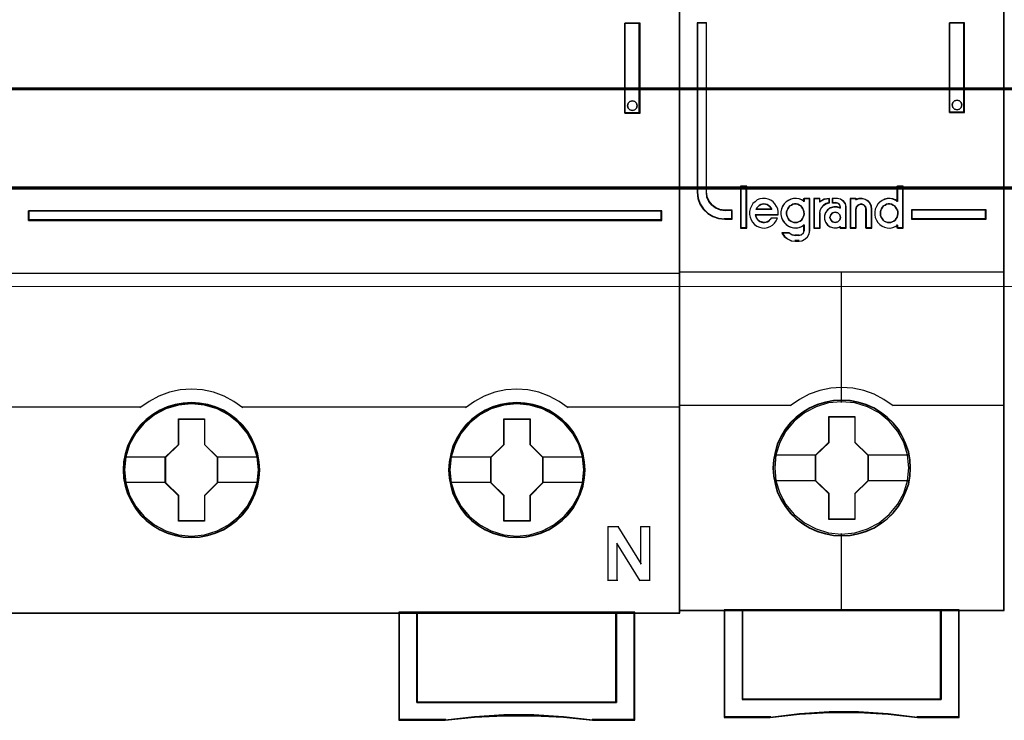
# Model space of a CAD drawing. Header units: millimetres. Extents: x -1290 to 1795, y -4192 to -1311.
# Tile 872 of 1056: x 1485.35 to 1496.24, y -2293.55 to -2285.8. Entities that reach past the tile are written whole.
import ezdxf

# ---------------------------------------------------------------- set-up
doc = ezdxf.new("R2010")
doc.units = ezdxf.units.MM
doc.layers.add('30', color=7, linetype='Continuous')
doc.layers.add('45', color=7, linetype='Continuous')
doc.layers.add('Aparatura', color=7, linetype='Continuous', lineweight=13)

# ---------------------------------------------------------------- blocks, each defined once
blk = doc.blocks.new('*U300')
at = {"layer": '45', "color": 7}
for points in [[(315.552086, -533.484912), (243.531267, -533.484912), (243.531267, -615.513475), (315.552086, -615.513475), (315.552086, -533.484912)], [(312.51392, -587.855812), (313.353578, -587.855812), (313.353578, -582.875135), (312.51392, -582.875135), (312.51392, -587.855812)], [(312.693595, -587.312518), (312.78472, -587.211113), (312.93052, -587.175323), (313.06417, -587.211113), (313.16137, -587.312518), (313.19782, -587.443748), (313.16137, -587.580943), (313.06417, -587.670418), (312.93052, -587.712173), (312.78472, -587.670418), (312.693595, -587.580943), (312.657145, -587.443748), (312.693595, -587.312518)], [(279.518402, -593.254838), (279.518402, -593.788097), (314.55488, -593.788097), (314.55488, -593.254838), (279.518402, -593.254838)], [(292.311998, -607.602565), (292.289607, -607.154627), (292.216834, -606.706689), (292.065691, -606.275342), (291.886559, -605.860584), (291.651447, -605.473478), (291.371553, -605.125082), (291.041277, -604.804336), (290.677415, -604.527831), (290.307954, -604.284507), (289.876917, -604.102014), (289.445879, -603.974822), (288.99245, -603.89187), (288.539021, -603.86975), (288.085592, -603.89187), (287.643359, -603.974822), (287.195528, -604.102014), (286.781284, -604.284507), (286.39503, -604.527831), (286.036765, -604.804336), (285.700892, -605.125082), (285.437791, -605.473478), (285.197082, -605.860584), (284.995558, -606.275342), (284.878002, -606.706689), (284.788436, -607.154627), (284.760447, -607.602565), (284.788436, -608.050502), (284.878002, -608.48738), (284.995558, -608.918728), (285.197082, -609.327955), (285.437791, -609.720592), (285.700892, -610.080048), (286.036765, -610.400793), (286.39503, -610.677298), (286.781284, -610.904032), (287.195528, -611.086525), (287.643359, -611.224778), (288.085592, -611.313259), (288.539021, -611.33538), (288.99245, -611.313259), (289.445879, -611.224778), (289.876917, -611.086525), (290.307954, -610.904032), (290.677415, -610.677298), (291.041277, -610.400793), (291.371553, -610.080048), (291.651447, -609.720592), (291.886559, -609.327955), (292.065691, -608.918728), (292.216834, -608.48738), (292.289607, -608.050502), (292.311998, -607.602565)], [(292.311998, -607.602565), (292.289607, -607.154627), (292.216834, -606.706689), (292.065691, -606.275342), (291.886559, -605.860584), (291.651447, -605.473478), (291.371553, -605.125082), (291.041277, -604.804336), (290.677415, -604.527831), (290.307954, -604.284507), (289.876917, -604.102014), (289.445879, -603.974822), (288.99245, -603.89187), (288.539021, -603.86975), (288.085592, -603.89187), (287.643359, -603.974822), (287.195528, -604.102014), (286.781284, -604.284507), (286.39503, -604.527831), (286.036765, -604.804336), (285.700892, -605.125082), (285.437791, -605.473478), (285.197082, -605.860584), (284.995558, -606.275342), (284.878002, -606.706689), (284.788436, -607.154627), (284.760447, -607.602565), (284.788436, -608.050502), (284.878002, -608.48738), (284.995558, -608.918728), (285.197082, -609.327955), (285.437791, -609.720592), (285.700892, -610.080048), (286.036765, -610.400793), (286.39503, -610.677298), (286.781284, -610.904032), (287.195528, -611.086525), (287.643359, -611.224778), (288.085592, -611.313259), (288.539021, -611.33538), (288.99245, -611.313259), (289.445879, -611.224778), (289.876917, -611.086525), (290.307954, -610.904032), (290.677415, -610.677298), (291.041277, -610.400793), (291.371553, -610.080048), (291.651447, -609.720592), (291.886559, -609.327955), (292.065691, -608.918728), (292.216834, -608.48738), (292.289607, -608.050502), (292.311998, -607.602565)], [(292.290514, -607.603462), (292.26825, -607.158002), (292.195892, -606.712542), (292.045609, -606.283581), (291.867495, -605.871118), (291.633722, -605.486152), (291.35542, -605.139684), (291.027024, -604.820712), (290.665231, -604.545737), (290.297873, -604.303759), (289.869288, -604.122275), (289.440703, -603.995786), (288.989854, -603.913294), (288.539005, -603.891296), (288.088156, -603.913294), (287.648439, -603.995786), (287.203157, -604.122275), (286.79127, -604.303759), (286.407213, -604.545737), (286.050987, -604.820712), (285.717025, -605.139684), (285.455421, -605.486152), (285.216081, -605.871118), (285.015704, -606.283581), (284.898817, -606.712542), (284.809761, -607.158002), (284.78193, -607.603462), (284.809761, -608.048922), (284.898817, -608.483383), (285.015704, -608.912345), (285.216081, -609.319308), (285.455421, -609.709773), (285.717025, -610.067241), (286.050987, -610.386213), (286.407213, -610.661188), (286.79127, -610.886668), (287.203157, -611.068151), (287.648439, -611.205639), (288.088156, -611.293631), (288.539005, -611.315629), (288.989854, -611.293631), (289.440703, -611.205639), (289.869288, -611.068151), (290.297873, -610.886668), (290.665231, -610.661188), (291.027024, -610.386213), (291.35542, -610.067241), (291.633722, -609.709773), (291.867495, -609.319308), (292.045609, -608.912345), (292.195892, -608.483383), (292.26825, -608.048922), (292.290514, -607.603462)], [(310.308251, -607.602565), (310.285865, -607.154627), (310.213109, -606.706689), (310.056406, -606.275342), (309.877316, -605.860584), (309.647857, -605.473478), (309.368029, -605.125082), (309.037832, -604.804336), (308.674055, -604.527831), (308.304682, -604.284507), (307.873747, -604.102014), (307.442812, -603.974822), (306.98949, -603.89187), (306.536169, -603.86975), (306.082847, -603.89187), (305.640719, -603.974822), (305.192994, -604.102014), (304.778849, -604.284507), (304.392686, -604.527831), (304.034506, -604.804336), (303.698712, -605.125082), (303.435674, -605.473478), (303.189425, -605.860584), (302.993545, -606.275342), (302.876018, -606.706689), (302.786473, -607.154627), (302.75849, -607.602565), (302.786473, -608.050502), (302.876018, -608.48738), (302.993545, -608.918728), (303.189425, -609.327955), (303.435674, -609.720592), (303.698712, -610.080048), (304.034506, -610.400793), (304.392686, -610.677298), (304.778849, -610.904032), (305.192994, -611.086525), (305.640719, -611.224778), (306.082847, -611.313259), (306.536169, -611.33538), (306.98949, -611.313259), (307.442812, -611.224778), (307.873747, -611.086525), (308.304682, -610.904032), (308.674055, -610.677298), (309.037832, -610.400793), (309.368029, -610.080048), (309.647857, -609.720592), (309.877316, -609.327955), (310.056406, -608.918728), (310.213109, -608.48738), (310.285865, -608.050502), (310.308251, -607.602565)], [(310.308251, -607.602565), (310.285865, -607.154627), (310.213109, -606.706689), (310.056406, -606.275342), (309.877316, -605.860584), (309.647857, -605.473478), (309.368029, -605.125082), (309.037832, -604.804336), (308.674055, -604.527831), (308.304682, -604.284507), (307.873747, -604.102014), (307.442812, -603.974822), (306.98949, -603.89187), (306.536169, -603.86975), (306.082847, -603.89187), (305.640719, -603.974822), (305.192994, -604.102014), (304.778849, -604.284507), (304.392686, -604.527831), (304.034506, -604.804336), (303.698712, -605.125082), (303.435674, -605.473478), (303.189425, -605.860584), (302.993545, -606.275342), (302.876018, -606.706689), (302.786473, -607.154627), (302.75849, -607.602565), (302.786473, -608.050502), (302.876018, -608.48738), (302.993545, -608.918728), (303.189425, -609.327955), (303.435674, -609.720592), (303.698712, -610.080048), (304.034506, -610.400793), (304.392686, -610.677298), (304.778849, -610.904032), (305.192994, -611.086525), (305.640719, -611.224778), (306.082847, -611.313259), (306.536169, -611.33538), (306.98949, -611.313259), (307.442812, -611.224778), (307.873747, -611.086525), (308.304682, -610.904032), (308.674055, -610.677298), (309.037832, -610.400793), (309.368029, -610.080048), (309.647857, -609.720592), (309.877316, -609.327955), (310.056406, -608.918728), (310.213109, -608.48738), (310.285865, -608.050502), (310.308251, -607.602565)], [(310.288558, -607.603462), (310.266288, -607.158002), (310.193912, -606.712542), (310.038026, -606.283581), (309.859871, -605.871118), (309.631609, -605.486152), (309.35324, -605.139684), (309.024766, -604.820712), (308.662887, -604.545737), (308.295441, -604.303759), (307.866754, -604.122275), (307.438067, -603.995786), (306.987111, -603.913294), (306.536154, -603.891296), (306.085198, -603.913294), (305.645376, -603.995786), (305.199987, -604.122275), (304.788002, -604.303759), (304.403854, -604.545737), (304.047542, -604.820712), (303.713501, -605.139684), (303.451834, -605.486152), (303.20687, -605.871118), (303.012013, -606.283581), (302.895098, -606.712542), (302.80602, -607.158002), (302.778183, -607.603462), (302.80602, -608.048922), (302.895098, -608.483383), (303.012013, -608.912345), (303.20687, -609.319308), (303.451834, -609.709773), (303.713501, -610.067241), (304.047542, -610.386213), (304.403854, -610.661188), (304.788002, -610.886668), (305.199987, -611.068151), (305.645376, -611.205639), (306.085198, -611.293631), (306.536154, -611.315629), (306.987111, -611.293631), (307.438067, -611.205639), (307.866754, -611.068151), (308.295441, -610.886668), (308.662887, -610.661188), (309.024766, -610.386213), (309.35324, -610.067241), (309.631609, -609.709773), (309.859871, -609.319308), (310.038026, -608.912345), (310.193912, -608.483383), (310.266288, -608.048922), (310.288558, -607.603462)], [(287.827817, -604.765697), (289.268741, -604.765697), (289.268741, -606.184208), (289.986378, -606.887923), (289.986378, -608.306434), (289.268741, -609.02123), (289.268741, -610.428659), (287.827817, -610.428659), (287.827817, -609.02123), (287.093228, -608.306434), (287.093228, -606.887923), (287.827817, -606.184208), (287.827817, -604.765697)], [(287.827817, -604.765697), (289.268741, -604.765697), (289.268741, -604.765697), (289.268741, -606.184208), (289.268741, -606.184208), (289.986378, -606.887923), (289.986378, -606.887923), (289.986378, -608.306434), (289.986378, -608.306434), (289.268741, -609.02123), (289.268741, -609.02123), (289.268741, -610.428659), (289.268741, -610.428659), (287.827817, -610.428659), (287.827817, -610.428659), (287.827817, -609.02123), (287.827817, -609.02123), (287.093228, -608.306434), (287.093228, -608.306434), (287.093228, -606.887923), (287.093228, -606.887923), (287.827817, -606.184208), (287.827817, -606.184208), (287.827817, -604.765697), (287.827817, -604.765697)], [(287.837055, -604.787243), (289.257471, -604.787243), (289.257471, -606.19496), (289.964894, -606.89332), (289.964894, -608.301037), (289.257471, -609.010394), (289.257471, -610.407113), (287.837055, -610.407113), (287.837055, -609.010394), (287.112921, -608.301037), (287.112921, -606.89332), (287.837055, -606.19496), (287.837055, -604.787243)], [(305.82407, -604.765697), (307.264994, -604.765697), (307.264994, -606.184208), (307.982631, -606.887923), (307.982631, -608.306434), (307.264994, -609.02123), (307.264994, -610.428659), (305.82407, -610.428659), (305.82407, -609.02123), (305.089481, -608.306434), (305.089481, -606.887923), (305.82407, -606.184208), (305.82407, -604.765697)], [(305.82407, -604.765697), (307.264994, -604.765697), (307.264994, -604.765697), (307.264994, -606.184208), (307.264994, -606.184208), (307.982631, -606.887923), (307.982631, -606.887923), (307.982631, -608.306434), (307.982631, -608.306434), (307.264994, -609.02123), (307.264994, -609.02123), (307.264994, -610.428659), (307.264994, -610.428659), (305.82407, -610.428659), (305.82407, -610.428659), (305.82407, -609.02123), (305.82407, -609.02123), (305.089481, -608.306434), (305.089481, -608.306434), (305.089481, -606.887923), (305.089481, -606.887923), (305.82407, -606.184208), (305.82407, -606.184208), (305.82407, -604.765697), (305.82407, -604.765697)], [(305.834644, -604.787243), (307.254168, -604.787243), (307.254168, -606.19496), (307.961147, -606.89332), (307.961147, -608.301037), (307.254168, -609.010394), (307.254168, -610.407113), (305.834644, -610.407113), (305.834644, -609.010394), (305.110965, -608.301037), (305.110965, -606.89332), (305.834644, -606.19496), (305.834644, -604.787243)], [(312.053055, -620.454479), (301.013473, -620.454479), (301.013473, -615.470383), (300.013936, -615.470383), (300.013936, -621.44576), (302.571411, -621.44576), (304.201941, -621.274086), (305.826887, -621.191017), (307.468585, -621.191017), (309.110283, -621.274086), (310.729645, -621.44576), (313.058176, -621.44576), (313.058176, -615.470383), (312.053055, -615.470383), (312.053055, -620.454479)], [(301.011142, -615.470383), (301.011142, -620.461834), (312.055599, -620.461834), (312.055599, -615.470383), (306.530577, -615.470383), (301.011142, -615.470383)]]:
    blk.add_lwpolyline(points, close=True, dxfattribs=at)
at = {"layer": '45', "color": 139}
for points in [[(315.552086, -533.484912), (243.531267, -533.484912), (243.531267, -615.513475), (315.552086, -615.513475), (315.552086, -533.484912)], [(313.19782, -587.443748), (313.16137, -587.312518), (313.06417, -587.211113), (312.93052, -587.175323), (312.78472, -587.211113), (312.693595, -587.312518), (312.657145, -587.443748), (312.693595, -587.580943), (312.78472, -587.670418), (312.93052, -587.712173), (313.06417, -587.670418), (313.16137, -587.580943), (313.19782, -587.443748)], [(292.245756, -607.59725), (292.172981, -606.878309), (291.965851, -606.192551), (291.618767, -605.556565), (291.154124, -605.003533), (290.59991, -604.550048), (289.956127, -604.212698), (289.26196, -604.002547), (288.539803, -603.936183), (287.817646, -604.002547), (287.117881, -604.212698), (286.485294, -604.550048), (285.919884, -605.003533), (285.455241, -605.556565), (285.113755, -606.192551), (284.906625, -606.878309), (284.83385, -607.59725), (284.906625, -608.30513), (285.113755, -608.996419), (285.455241, -609.626875), (285.919884, -610.179906), (286.485294, -610.633392), (287.117881, -610.970741), (287.817646, -611.180893), (288.539803, -611.252787), (289.26196, -611.180893), (289.956127, -610.970741), (290.59991, -610.633392), (291.154124, -610.179906), (291.618767, -609.626875), (291.965851, -608.996419), (292.172981, -608.30513), (292.245756, -607.59725)], [(292.240385, -607.591792), (292.167605, -606.872865), (291.960462, -606.19265), (291.618956, -605.556676), (291.159883, -604.998126), (290.594438, -604.544649), (289.956214, -604.207307), (289.256406, -603.997159), (288.534205, -603.930796), (287.812003, -603.997159), (287.123392, -604.207307), (286.479569, -604.544649), (285.919723, -604.998126), (285.46065, -605.556676), (285.119144, -606.19265), (284.906402, -606.872865), (284.839221, -607.591792), (284.906402, -608.305188), (285.119144, -608.990934), (285.46065, -609.621377), (285.919723, -610.174397), (286.479569, -610.627874), (287.123392, -610.970747), (287.812003, -611.180895), (288.534205, -611.252787), (289.256406, -611.180895), (289.956214, -610.970747), (290.594438, -610.627874), (291.159883, -610.174397), (291.618956, -609.621377), (291.960462, -608.990934), (292.167605, -608.305188), (292.240385, -607.591792)], [(310.236638, -607.591792), (310.163861, -606.872865), (309.956724, -606.19265), (309.615228, -605.556676), (309.156169, -604.998126), (308.590742, -604.544649), (307.946938, -604.207307), (307.252751, -603.997159), (306.530571, -603.930796), (305.808392, -603.997159), (305.119803, -604.207307), (304.475999, -604.544649), (303.916171, -604.998126), (303.457111, -605.556676), (303.115615, -606.19265), (302.897282, -606.872865), (302.830103, -607.591792), (302.897282, -608.305188), (303.115615, -608.990934), (303.457111, -609.621377), (303.916171, -610.174397), (304.475999, -610.627874), (305.119803, -610.970747), (305.808392, -611.180895), (306.530571, -611.252787), (307.252751, -611.180895), (307.946938, -610.970747), (308.590742, -610.627874), (309.156169, -610.174397), (309.615228, -609.621377), (309.956724, -608.990934), (310.163861, -608.305188), (310.236638, -607.591792)], [(310.236638, -607.59725), (310.163861, -606.878309), (309.956724, -606.192551), (309.615228, -605.556565), (309.15057, -605.003533), (308.59634, -604.550048), (307.952537, -604.212698), (307.252751, -604.002547), (306.53617, -603.936183), (305.81399, -604.002547), (305.114204, -604.212698), (304.481598, -604.550048), (303.916171, -605.003533), (303.451513, -605.556565), (303.110017, -606.192551), (302.90288, -606.878309), (302.830103, -607.59725), (302.90288, -608.30513), (303.110017, -608.996419), (303.451513, -609.626875), (303.916171, -610.179906), (304.481598, -610.633392), (305.114204, -610.970741), (305.81399, -611.180893), (306.53617, -611.252787), (307.252751, -611.180893), (307.952537, -610.970741), (308.59634, -610.633392), (309.15057, -610.179906), (309.615228, -609.626875), (309.956724, -608.996419), (310.163861, -608.30513), (310.236638, -607.59725)]]:
    blk.add_lwpolyline(points, close=True, dxfattribs=at)
at = {"layer": '45', "color": 59}
for points in [[(315.530602, -533.506458), (243.550961, -533.506458), (243.550961, -615.493725), (315.530602, -615.493725), (315.530602, -533.506458)], [(312.51392, -587.855812), (313.353578, -587.855812), (313.353578, -582.875135), (312.51392, -582.875135), (312.51392, -587.855812)], [(312.693595, -587.312518), (312.78472, -587.211113), (312.93052, -587.175323), (313.06417, -587.211113), (313.16137, -587.312518), (313.19782, -587.443748), (313.16137, -587.580943), (313.06417, -587.670418), (312.93052, -587.712173), (312.78472, -587.670418), (312.693595, -587.580943), (312.657145, -587.443748), (312.693595, -587.312518)], [(312.053055, -620.454479), (301.013473, -620.454479), (301.013473, -615.470383), (300.013936, -615.470383), (300.013936, -621.44576), (302.571411, -621.44576), (304.201941, -621.274086), (305.826887, -621.191017), (307.468585, -621.191017), (309.110283, -621.274086), (310.729645, -621.44576), (313.058176, -621.44576), (313.058176, -615.470383), (312.053055, -615.470383), (312.053055, -620.454479)], [(312.034882, -620.440082), (301.031665, -620.440082), (301.031665, -615.491929), (300.03542, -615.491929), (300.03542, -621.424214), (302.584471, -621.424214), (304.20963, -621.253778), (305.829223, -621.171309), (307.465513, -621.171309), (309.101804, -621.253778), (310.715831, -621.424214), (313.036692, -621.424214), (313.036692, -615.491929), (312.034882, -615.491929), (312.034882, -620.440082)], [(301.011142, -615.470383), (301.011142, -620.461834), (312.055599, -620.461834), (312.055599, -615.470383), (306.530577, -615.470383), (301.011142, -615.470383)], [(301.030835, -615.491929), (301.030835, -620.440288), (312.035906, -620.440288), (312.035906, -615.491929), (306.530587, -615.491929), (301.030835, -615.491929)]]:
    blk.add_lwpolyline(points, close=True, dxfattribs=at)
at = {"layer": '45', "color": 139}
for points in [[(312.51392, -587.855812), (312.51392, -582.875135)], [(312.51392, -582.875135), (313.353578, -582.875135)], [(313.30882, -587.855812), (313.30882, -582.875135)], [(312.51392, -587.812721), (313.353578, -587.812721)], [(279.518402, -593.788097), (279.518402, -593.254838)], [(279.518402, -593.254838), (314.55488, -593.254838)], [(314.510122, -593.788097), (314.510122, -593.254838)], [(279.518402, -593.74321), (314.55488, -593.74321)], [(243.531267, -596.707557), (315.552086, -596.707557)], [(291.388195, -604.155232), (290.8834, -603.799626), (290.339343, -603.507112), (289.750416, -603.294895), (289.150271, -603.168712), (288.533299, -603.122828), (287.921936, -603.168712), (287.316182, -603.294895), (286.738472, -603.507112), (286.194415, -603.799626), (285.68962, -604.155232)], [(309.379077, -604.155232), (308.880027, -603.799626), (308.330511, -603.507112), (307.747352, -603.294895), (307.14737, -603.168712), (306.530567, -603.122828), (305.919371, -603.168712), (305.313782, -603.294895), (304.73623, -603.507112), (304.192321, -603.799626), (303.687664, -604.155232)], [(273.347184, -604.11214), (285.734378, -604.11214)], [(291.343437, -604.11214), (297.559413, -604.11214)], [(297.516446, -604.11214), (303.730631, -604.11214)], [(309.33611, -604.11214), (315.552086, -604.11214)], [(311.572214, -610.732096), (312.17376, -610.732096)], [(311.572214, -610.732096), (311.572214, -613.73774)], [(312.129002, -610.732096), (313.414449, -612.809473)], [(313.369691, -610.732096), (313.915737, -610.732096)], [(313.369691, -610.732096), (313.369691, -612.809473)], [(313.870979, -610.732096), (313.870979, -613.73774)], [(312.073502, -611.64959), (312.073502, -613.73774)], [(313.353578, -613.73774), (312.073502, -611.64959)], [(311.572214, -613.694648), (312.11826, -613.694648)], [(313.30882, -613.694648), (313.915737, -613.694648)], [(300.013936, -615.470383), (300.013936, -621.44576)], [(306.552169, -615.470383), (300.013936, -615.470383)], [(301.011142, -615.470383), (301.011142, -620.461834)], [(312.012632, -620.461834), (312.012632, -615.470383)], [(313.013418, -615.470383), (313.013418, -621.44576)], [(301.011142, -620.418742), (312.055599, -620.418742)], [(310.737927, -621.44576), (309.11532, -621.24611), (307.470332, -621.149505), (305.825345, -621.149505), (304.197143, -621.24611), (302.563346, -621.44576)], [(302.608103, -621.402668), (300.013936, -621.402668)], [(313.058176, -621.402668), (310.693169, -621.402668)]]:
    blk.add_lwpolyline(points, dxfattribs=at)
at = {"layer": '45', "color": 1}
for points in [[(279.518402, -593.254838), (279.518402, -593.788097), (314.55488, -593.788097), (314.55488, -593.254838), (279.518402, -593.254838)], [(279.539886, -593.276384), (279.539886, -593.766551), (314.533396, -593.766551), (314.533396, -593.276384), (279.539886, -593.276384)]]:
    blk.add_lwpolyline(points, close=True, dxfattribs=at)
at = {"layer": '45', "color": 7}
for points in [[(284.83385, -606.871802), (287.136196, -606.871802)], [(289.94162, -606.871802), (292.245756, -606.871802)], [(302.824732, -606.871802), (305.134239, -606.871802)], [(307.937873, -606.871802), (310.236638, -606.871802)], [(284.83385, -608.279463), (287.136196, -608.279463)], [(289.94162, -608.279463), (292.245756, -608.279463)], [(302.824732, -608.279463), (305.134239, -608.279463)], [(307.937873, -608.279463), (310.236638, -608.279463)]]:
    blk.add_lwpolyline(points, dxfattribs=at)
blk = doc.blocks.new('*U301')
at = {"layer": '45', "color": 7}
for points in [[(333.492839, -533.64471), (315.51986, -533.64471), (315.51986, -615.375223), (333.492839, -615.375223), (333.492839, -533.64471)], [(318.445236, -593.725255), (318.445236, -593.23608), (318.042962, -593.23608), (317.771003, -593.197606), (317.533038, -593.093175), (317.323403, -592.944774), (317.159094, -592.741409), (317.051443, -592.49957), (317.023114, -592.235745), (317.023114, -582.858975), (316.518856, -582.858975), (316.518856, -592.235745), (316.552851, -592.571022), (316.660502, -592.88981), (316.841808, -593.170124), (317.091104, -593.400971), (317.380061, -593.576854), (317.697347, -593.686781), (318.042962, -593.725255), (318.445236, -593.725255)], [(330.463625, -582.858975), (330.463625, -587.819902), (331.301492, -587.819902), (331.301492, -582.858975), (330.463625, -582.858975)], [(331.115259, -587.271122), (331.151106, -587.401036), (331.115259, -587.542759), (331.019669, -587.631337), (330.882257, -587.672673), (330.750819, -587.631337), (330.655229, -587.542759), (330.619382, -587.401036), (330.655229, -587.271122), (330.750819, -587.170735), (330.882257, -587.141209), (331.019669, -587.170735), (331.115259, -587.271122)], [(319.231184, -594.199263), (319.231184, -591.908224), (318.92325, -591.908224), (318.92325, -594.199263), (319.231184, -594.199263)], [(332.493843, -593.199178), (328.372536, -593.199178), (328.372536, -593.725255), (332.493843, -593.725255), (332.493843, -593.199178)], [(328.304504, -607.491304), (328.282195, -607.039907), (328.209692, -606.58851), (328.053531, -606.153627), (327.875062, -605.740764), (327.640821, -605.344416), (327.356385, -604.997611), (327.027332, -604.67833), (326.659239, -604.397583), (326.285569, -604.15537), (325.85055, -603.968206), (325.421108, -603.841594), (324.96378, -603.759022), (324.506452, -603.731497), (324.049125, -603.759022), (323.602951, -603.841594), (323.151201, -603.968206), (322.73849, -604.15537), (322.348088, -604.397583), (321.985572, -604.67833), (321.650942, -604.997611), (321.383238, -605.344416), (321.137843, -605.740764), (320.942642, -606.153627), (320.819944, -606.58851), (320.73071, -607.039907), (320.702824, -607.491304), (320.73071, -607.942701), (320.819944, -608.377583), (320.942642, -608.812466), (321.137843, -609.225329), (321.383238, -609.621677), (321.650942, -609.979492), (321.985572, -610.304278), (322.348088, -610.57952), (322.73849, -610.810723), (323.151201, -610.997887), (323.602951, -611.130004), (324.049125, -611.223586), (324.506452, -611.245605), (324.96378, -611.223586), (325.421108, -611.130004), (325.85055, -610.997887), (326.285569, -610.810723), (326.659239, -610.57952), (327.027332, -610.304278), (327.356385, -609.979492), (327.640821, -609.621677), (327.875062, -609.225329), (328.053531, -608.812466), (328.209692, -608.377583), (328.282195, -607.942701), (328.304504, -607.491304)], [(328.304504, -607.491304), (328.282195, -607.039907), (328.209692, -606.58851), (328.053531, -606.153627), (327.875062, -605.740764), (327.640821, -605.344416), (327.356385, -604.997611), (327.027332, -604.67833), (326.659239, -604.397583), (326.285569, -604.15537), (325.85055, -603.968206), (325.421108, -603.841594), (324.96378, -603.759022), (324.506452, -603.731497), (324.049125, -603.759022), (323.602951, -603.841594), (323.151201, -603.968206), (322.73849, -604.15537), (322.348088, -604.397583), (321.985572, -604.67833), (321.650942, -604.997611), (321.383238, -605.344416), (321.137843, -605.740764), (320.942642, -606.153627), (320.819944, -606.58851), (320.73071, -607.039907), (320.702824, -607.491304), (320.73071, -607.942701), (320.819944, -608.377583), (320.942642, -608.812466), (321.137843, -609.225329), (321.383238, -609.621677), (321.650942, -609.979492), (321.985572, -610.304278), (322.348088, -610.57952), (322.73849, -610.810723), (323.151201, -610.997887), (323.602951, -611.130004), (324.049125, -611.223586), (324.506452, -611.245605), (324.96378, -611.223586), (325.421108, -611.130004), (325.85055, -610.997887), (326.285569, -610.810723), (326.659239, -610.57952), (327.027332, -610.304278), (327.356385, -609.979492), (327.640821, -609.621677), (327.875062, -609.225329), (328.053531, -608.812466), (328.209692, -608.377583), (328.282195, -607.942701), (328.304504, -607.491304)], [(328.286601, -607.491291), (328.264397, -607.042051), (328.192236, -606.592811), (328.03681, -606.160007), (327.859182, -605.749117), (327.626044, -605.354663), (327.342948, -605.009515), (327.015445, -604.69176), (326.649086, -604.412355), (326.277176, -604.171299), (325.844206, -603.985029), (325.416787, -603.859023), (324.961613, -603.776845), (324.506439, -603.749452), (324.051266, -603.776845), (323.607194, -603.859023), (323.157571, -603.985029), (322.746805, -604.171299), (322.358242, -604.412355), (321.997433, -604.69176), (321.66438, -605.009515), (321.397936, -605.354663), (321.153697, -605.749117), (320.959415, -606.160007), (320.837296, -606.592811), (320.748481, -607.042051), (320.720727, -607.491291), (320.748481, -607.94053), (320.837296, -608.373335), (320.959415, -608.806139), (321.153697, -609.217029), (321.397936, -609.611483), (321.66438, -609.967588), (321.997433, -610.290821), (322.358242, -610.564748), (322.746805, -610.794846), (323.157571, -610.981116), (323.607194, -611.112601), (324.051266, -611.205736), (324.506439, -611.22765), (324.961613, -611.205736), (325.416787, -611.112601), (325.844206, -610.981116), (326.277176, -610.794846), (326.649086, -610.564748), (327.015445, -610.290821), (327.342948, -609.967588), (327.626044, -609.611483), (327.859182, -609.217029), (328.03681, -608.806139), (328.192236, -608.373335), (328.264397, -607.94053), (328.286601, -607.491291)], [(323.792197, -604.634627), (325.237372, -604.634627), (325.237372, -606.063032), (325.962771, -606.768962), (325.962771, -608.197368), (325.237372, -608.914328), (325.237372, -610.331703), (323.792197, -610.331703), (323.792197, -608.914328), (323.049928, -608.197368), (323.049928, -606.768962), (323.792197, -606.063032), (323.792197, -604.634627)], [(323.792197, -604.634627), (325.237372, -604.634627), (325.237372, -604.634627), (325.237372, -606.063032), (325.237372, -606.063032), (325.962771, -606.768962), (325.962771, -606.768962), (325.962771, -608.197368), (325.962771, -608.197368), (325.237372, -608.914328), (325.237372, -608.914328), (325.237372, -610.331703), (325.237372, -610.331703), (323.792197, -610.331703), (323.792197, -610.331703), (323.792197, -608.914328), (323.792197, -608.914328), (323.049928, -608.197368), (323.049928, -608.197368), (323.049928, -606.768962), (323.049928, -606.768962), (323.792197, -606.063032), (323.792197, -606.063032), (323.792197, -604.634627), (323.792197, -604.634627)], [(323.802309, -604.654377), (325.228832, -604.654377), (325.228832, -606.073329), (325.944868, -606.774587), (325.944868, -608.193539), (325.228832, -608.905754), (325.228832, -610.313748), (323.802309, -610.313748), (323.802309, -608.905754), (323.069621, -608.193539), (323.069621, -606.774587), (323.802309, -606.073329), (323.802309, -604.654377)], [(330.006235, -615.337517), (330.006235, -620.288123), (319.008254, -620.288123), (319.008254, -615.337517), (318.011979, -615.337517), (318.011979, -621.285962), (320.555541, -621.285962), (322.175183, -621.109548), (323.805956, -621.021341), (325.43673, -621.021341), (327.067503, -621.109548), (328.692711, -621.285962), (331.00251, -621.285962), (331.00251, -615.337517), (330.006235, -615.337517)], [(324.501676, -615.337517), (319.005604, -615.337517), (319.005604, -620.294854), (330.008884, -620.294854), (330.008884, -615.337517), (324.501676, -615.337517)], [(330.008884, -620.294854), (330.008884, -615.337517), (324.501676, -615.337517), (319.005604, -615.337517), (319.005604, -620.294854), (330.008884, -620.294854)]]:
    blk.add_lwpolyline(points, close=True, dxfattribs=at)
at = {"layer": '45', "color": 139}
for points in [[(333.492839, -533.64471), (315.51986, -533.64471), (315.51986, -615.375223), (333.492839, -615.375223), (333.492839, -533.64471)], [(331.151106, -587.401036), (331.115259, -587.271122), (331.019669, -587.170735), (330.882257, -587.141209), (330.750819, -587.170735), (330.655229, -587.271122), (330.619382, -587.401036), (330.655229, -587.542759), (330.750819, -587.631337), (330.882257, -587.672673), (331.019669, -587.631337), (331.115259, -587.542759), (331.151106, -587.401036)], [(321.937737, -593.91019), (322.035927, -593.898822), (322.122565, -593.870402), (322.203428, -593.824929), (322.272739, -593.768089), (322.336274, -593.688512), (322.376705, -593.61462), (322.405584, -593.517991), (322.428688, -593.421362), (322.417136, -593.324733), (322.399809, -593.228104), (322.359377, -593.142843), (322.307394, -593.051898), (322.238083, -592.989374), (322.162997, -592.938217), (322.076358, -592.898429), (321.983944, -592.881377), (321.897305, -592.881377), (321.799115, -592.898429), (321.724028, -592.938217), (321.643166, -592.989374), (321.573855, -593.051898), (321.527648, -593.142843), (321.487216, -593.228104), (321.458337, -593.324733), (321.458337, -593.421362), (321.469889, -593.517991), (321.498768, -593.61462), (321.544975, -593.688512), (321.602734, -593.768089), (321.683597, -593.824929), (321.76446, -593.870402), (321.851098, -593.898822), (321.937737, -593.91019)], [(327.121105, -593.91019), (327.213598, -593.898822), (327.300309, -593.870402), (327.387021, -593.824929), (327.45639, -593.768089), (327.514198, -593.688512), (327.566225, -593.61462), (327.595129, -593.517991), (327.60091, -593.421362), (327.60091, -593.324733), (327.583568, -593.228104), (327.543102, -593.142843), (327.485294, -593.051898), (327.415925, -592.989374), (327.346556, -592.938217), (327.259844, -592.898429), (327.173132, -592.881377), (327.074859, -592.881377), (326.988147, -592.898429), (326.901436, -592.938217), (326.820505, -592.989374), (326.762697, -593.051898), (326.704889, -593.142843), (326.664424, -593.228104), (326.641301, -593.324733), (326.641301, -593.421362), (326.652862, -593.517991), (326.681766, -593.61462), (326.733793, -593.688512), (326.791601, -593.768089), (326.86097, -593.824929), (326.947682, -593.870402), (327.034394, -593.898822), (327.121105, -593.91019)], [(324.437422, -593.622912), (324.395861, -593.482205), (324.28899, -593.376674), (324.146496, -593.335635), (324.004001, -593.376674), (323.89713, -593.482205), (323.85557, -593.622912), (323.89713, -593.76362), (324.004001, -593.869151), (324.146496, -593.91019), (324.28899, -593.869151), (324.395861, -593.76362), (324.437422, -593.622912)], [(328.216779, -607.480412), (328.144261, -606.759235), (327.937866, -606.076595), (327.592015, -605.4435), (327.134599, -604.887479), (326.571196, -604.436055), (325.924119, -604.094735), (325.226838, -603.885538), (324.501666, -603.819476), (323.782072, -603.885538), (323.09037, -604.094735), (322.443293, -604.436055), (321.87989, -604.887479), (321.422474, -605.4435), (321.076623, -606.076595), (320.864649, -606.759235), (320.79771, -607.480412), (320.864649, -608.196084), (321.076623, -608.88423), (321.422474, -609.511819), (321.87989, -610.067841), (322.443293, -610.52477), (323.09037, -610.860585), (323.782072, -611.075286), (324.501666, -611.146854), (325.226838, -611.075286), (325.924119, -610.860585), (326.571196, -610.52477), (327.134599, -610.067841), (327.592015, -609.511819), (327.937866, -608.88423), (328.144261, -608.196084), (328.216779, -607.480412)]]:
    blk.add_lwpolyline(points, close=True, dxfattribs=at)
at = {"layer": '45', "color": 59}
for points in [[(333.474936, -533.664461), (315.539553, -533.664461), (315.539553, -615.357268), (333.474936, -615.357268), (333.474936, -533.664461)], [(330.463625, -582.858975), (330.463625, -587.819902), (331.301492, -587.819902), (331.301492, -582.858975), (330.463625, -582.858975)], [(331.115259, -587.271122), (331.151106, -587.401036), (331.115259, -587.542759), (331.019669, -587.631337), (330.882257, -587.672673), (330.750819, -587.631337), (330.655229, -587.542759), (330.619382, -587.401036), (330.655229, -587.271122), (330.750819, -587.170735), (330.882257, -587.141209), (331.019669, -587.170735), (331.115259, -587.271122)], [(319.249087, -594.217218), (319.249087, -591.890269), (318.905347, -591.890269), (318.905347, -594.217218), (319.249087, -594.217218)], [(326.335157, -593.320953), (326.335157, -593.482392), (326.363595, -593.632697), (326.420471, -593.771869), (326.505786, -593.905474), (326.613851, -594.016811), (326.73898, -594.111448), (326.869795, -594.172683), (327.017674, -594.206085), (327.171241, -594.217218), (327.324807, -594.189384), (327.466998, -594.133715), (327.592126, -594.050212), (327.592126, -594.217218), (327.910635, -594.217218), (327.910635, -591.890269), (327.592126, -591.890269), (327.592126, -592.747566), (327.466998, -592.664063), (327.324807, -592.613961), (327.171241, -592.586127), (327.017674, -592.597261), (326.869795, -592.625095), (326.73898, -592.691897), (326.613851, -592.7754), (326.505786, -592.886738), (326.420471, -593.020342), (326.363595, -593.170648), (326.335157, -593.320953)], [(319.410216, -593.460265), (319.438648, -593.611655), (319.495513, -593.763046), (319.575124, -593.892009), (319.677482, -594.009757), (319.802585, -594.105077), (319.950434, -594.172362), (320.092597, -594.206004), (320.246132, -594.217218), (320.399668, -594.189183), (320.547517, -594.133112), (320.678307, -594.049006), (320.78635, -593.942472), (320.883021, -593.807903), (320.951259, -593.667726), (320.604382, -593.667726), (320.547517, -593.740618), (320.479279, -593.807903), (320.399668, -593.858366), (320.325743, -593.886402), (320.240446, -593.903223), (320.149462, -593.892009), (320.064164, -593.875187), (319.978866, -593.847152), (319.899255, -593.791081), (319.84239, -593.723797), (319.785525, -593.645298), (319.757093, -593.561192), (319.72866, -593.477086), (320.991065, -593.477086), (320.991065, -593.314481), (320.962632, -593.151876), (320.90008, -593.0117), (320.814783, -592.87713), (320.712426, -592.764989), (320.57595, -592.669669), (320.439473, -592.613598), (320.285938, -592.574349), (320.132402, -592.574349), (319.978866, -592.602384), (319.836704, -592.658455), (319.711601, -592.753775), (319.592184, -592.860309), (319.506886, -592.994879), (319.450021, -593.146269), (319.410216, -593.29766), (319.410216, -593.460265)], [(320.584687, -593.094417), (320.631211, -593.188405), (319.764698, -593.188405), (319.817038, -593.094417), (319.875193, -593.019226), (319.944979, -592.969099), (320.032212, -592.912706), (320.11363, -592.893909), (320.200862, -592.881377), (320.288095, -592.893909), (320.375328, -592.912706), (320.456745, -592.969099), (320.526532, -593.019226), (320.584687, -593.094417)], [(320.631211, -593.188405), (319.764698, -593.188405), (319.817038, -593.094417), (319.875193, -593.019226), (319.944979, -592.969099), (320.032212, -592.912706), (320.11363, -592.893909), (320.200862, -592.881377), (320.288095, -592.893909), (320.375328, -592.912706), (320.456745, -592.969099), (320.526532, -593.019226), (320.584687, -593.094417), (320.631211, -593.188405)], [(321.232182, -593.008662), (321.175275, -593.159001), (321.146822, -593.30934), (321.146822, -593.470816), (321.175275, -593.621155), (321.232182, -593.760358), (321.323232, -593.893993), (321.425664, -594.005355), (321.550858, -594.100013), (321.698815, -594.161262), (321.841081, -594.194671), (321.994728, -594.205807), (322.142685, -594.177967), (322.284951, -594.122286), (322.421527, -594.038764), (322.421527, -594.356147), (322.381692, -594.49535), (322.27357, -594.590008), (322.142685, -594.628984), (321.937822, -594.628984), (321.755721, -594.590008), (321.590692, -594.49535), (321.198038, -594.49535), (321.328923, -594.679097), (321.505333, -594.8183), (321.715887, -594.912958), (321.937822, -594.940799), (322.142685, -594.940799), (322.324786, -594.912958), (322.484124, -594.829437), (322.620699, -594.706938), (322.706059, -594.534326), (322.740203, -594.356147), (322.740203, -592.574349), (322.421527, -592.574349), (322.421527, -592.735824), (322.284951, -592.652302), (322.142685, -592.602189), (321.994728, -592.574349), (321.841081, -592.585485), (321.698815, -592.613326), (321.550858, -592.680143), (321.425664, -592.763665), (321.323232, -592.875027), (321.232182, -593.008662)], [(322.336274, -593.688512), (322.272739, -593.768089), (322.203428, -593.824929), (322.122565, -593.870402), (322.035927, -593.898822), (321.937737, -593.91019), (321.851098, -593.898822), (321.76446, -593.870402), (321.683597, -593.824929), (321.602734, -593.768089), (321.544975, -593.688512), (321.498768, -593.61462), (321.469889, -593.517991), (321.458337, -593.421362), (321.458337, -593.324733), (321.487216, -593.228104), (321.527648, -593.142843), (321.573855, -593.051898), (321.643166, -592.989374), (321.724028, -592.938217), (321.799115, -592.898429), (321.897305, -592.881377), (321.983944, -592.881377), (322.076358, -592.898429), (322.162997, -592.938217), (322.238083, -592.989374), (322.307394, -593.051898), (322.359377, -593.142843), (322.399809, -593.228104), (322.417136, -593.324733), (322.428688, -593.421362), (322.405584, -593.517991), (322.376705, -593.61462), (322.336274, -593.688512)], [(321.527648, -593.142843), (321.573855, -593.051898), (321.643166, -592.989374), (321.724028, -592.938217), (321.799115, -592.898429), (321.897305, -592.881377), (321.983944, -592.881377), (322.076358, -592.898429), (322.162997, -592.938217), (322.238083, -592.989374), (322.307394, -593.051898), (322.359377, -593.142843), (322.399809, -593.228104), (322.417136, -593.324733), (322.428688, -593.421362), (322.405584, -593.517991), (322.376705, -593.61462), (322.336274, -593.688512), (322.272739, -593.768089), (322.203428, -593.824929), (322.122565, -593.870402), (322.035927, -593.898822), (321.937737, -593.91019), (321.851098, -593.898822), (321.76446, -593.870402), (321.683597, -593.824929), (321.602734, -593.768089), (321.544975, -593.688512), (321.498768, -593.61462), (321.469889, -593.517991), (321.458337, -593.421362), (321.458337, -593.324733), (321.487216, -593.228104), (321.527648, -593.142843)], [(322.962202, -592.574349), (322.962202, -594.217218), (323.287198, -594.217218), (323.287198, -593.39298), (323.316216, -593.230375), (323.391662, -593.06777), (323.513535, -592.944415), (323.658623, -592.860309), (323.826925, -592.809845), (323.826925, -592.574349), (323.542553, -592.613598), (323.287198, -592.748168), (323.287198, -592.574349), (322.962202, -592.574349)], [(322.980105, -592.592304), (322.980105, -594.199263), (323.291644, -594.199263), (323.291644, -593.393041), (323.31946, -593.233991), (323.391782, -593.07494), (323.508609, -592.954281), (323.647689, -592.872013), (323.809021, -592.822653), (323.809021, -592.592304), (323.536425, -592.630695), (323.291644, -592.762323), (323.291644, -592.592304), (322.980105, -592.592304)], [(323.612207, -593.364945), (323.554797, -593.533157), (323.554797, -593.723797), (323.612207, -593.892009), (323.727028, -594.049006), (323.870555, -594.149933), (324.06001, -594.206004), (324.243724, -594.206004), (324.427438, -594.149933), (324.427438, -594.217218), (324.748937, -594.217218), (324.748937, -593.039735), (324.70875, -592.860309), (324.59967, -592.708918), (324.444661, -592.613598), (324.260947, -592.574349), (323.996858, -592.574349), (323.996858, -592.809845), (324.186313, -592.809845), (324.301134, -592.837881), (324.38725, -592.927594), (324.427438, -593.039735), (324.427438, -593.10702), (324.243724, -593.050949), (324.06001, -593.050949), (323.870555, -593.10702), (323.727028, -593.213554), (323.612207, -593.364945)], [(324.981678, -592.574349), (324.981678, -594.217218), (325.291231, -594.217218), (325.291231, -593.16309), (325.331358, -593.022914), (325.434542, -592.927594), (325.572121, -592.888344), (325.721165, -592.927594), (325.812884, -593.022914), (325.853011, -593.16309), (325.853011, -594.217218), (326.174028, -594.217218), (326.174028, -593.16309), (326.145366, -592.994879), (326.076577, -592.832274), (325.961928, -592.708918), (325.807151, -592.624812), (325.64091, -592.574349), (325.457472, -592.585563), (325.291231, -592.641634), (325.291231, -592.574349), (324.981678, -592.574349)], [(324.999581, -592.592304), (324.999581, -594.199263), (325.299838, -594.199263), (325.299838, -593.168177), (325.33876, -593.031064), (325.438846, -592.937827), (325.572293, -592.899436), (325.716861, -592.937827), (325.805826, -593.031064), (325.844748, -593.168177), (325.844748, -594.199263), (326.156125, -594.199263), (326.156125, -593.168177), (326.128324, -593.003641), (326.0616, -592.844591), (325.950394, -592.723932), (325.800266, -592.641664), (325.639017, -592.592304), (325.461087, -592.603273), (325.299838, -592.658118), (325.299838, -592.592304), (324.999581, -592.592304)], [(327.259844, -592.898429), (327.346556, -592.938217), (327.415925, -592.989374), (327.485294, -593.051898), (327.543102, -593.142843), (327.583568, -593.228104), (327.60091, -593.324733), (327.60091, -593.421362), (327.595129, -593.517991), (327.566225, -593.61462), (327.514198, -593.688512), (327.45639, -593.768089), (327.387021, -593.824929), (327.300309, -593.870402), (327.213598, -593.898822), (327.121105, -593.91019), (327.034394, -593.898822), (326.947682, -593.870402), (326.86097, -593.824929), (326.791601, -593.768089), (326.733793, -593.688512), (326.681766, -593.61462), (326.652862, -593.517991), (326.641301, -593.421362), (326.641301, -593.324733), (326.664424, -593.228104), (326.704889, -593.142843), (326.762697, -593.051898), (326.820505, -592.989374), (326.901436, -592.938217), (326.988147, -592.898429), (327.074859, -592.881377), (327.173132, -592.881377), (327.259844, -592.898429)], [(326.664424, -593.228104), (326.704889, -593.142843), (326.762697, -593.051898), (326.820505, -592.989374), (326.901436, -592.938217), (326.988147, -592.898429), (327.074859, -592.881377), (327.173132, -592.881377), (327.259844, -592.898429), (327.346556, -592.938217), (327.415925, -592.989374), (327.485294, -593.051898), (327.543102, -593.142843), (327.583568, -593.228104), (327.60091, -593.324733), (327.60091, -593.421362), (327.595129, -593.517991), (327.566225, -593.61462), (327.514198, -593.688512), (327.45639, -593.768089), (327.387021, -593.824929), (327.300309, -593.870402), (327.213598, -593.898822), (327.121105, -593.91019), (327.034394, -593.898822), (326.947682, -593.870402), (326.86097, -593.824929), (326.791601, -593.768089), (326.733793, -593.688512), (326.681766, -593.61462), (326.652862, -593.517991), (326.641301, -593.421362), (326.641301, -593.324733), (326.664424, -593.228104)], [(324.395861, -593.482205), (324.437422, -593.622912), (324.395861, -593.76362), (324.28899, -593.869151), (324.146496, -593.91019), (324.004001, -593.869151), (323.89713, -593.76362), (323.85557, -593.622912), (323.89713, -593.482205), (324.004001, -593.376674), (324.146496, -593.335635), (324.28899, -593.376674), (324.395861, -593.482205)], [(323.85557, -593.622912), (323.89713, -593.482205), (324.004001, -593.376674), (324.146496, -593.335635), (324.28899, -593.376674), (324.395861, -593.482205), (324.437422, -593.622912), (324.395861, -593.76362), (324.28899, -593.869151), (324.146496, -593.91019), (324.004001, -593.869151), (323.89713, -593.76362), (323.85557, -593.622912)], [(332.475939, -593.217133), (328.390439, -593.217133), (328.390439, -593.7073), (332.475939, -593.7073), (332.475939, -593.217133)], [(330.006235, -615.337517), (330.006235, -620.288123), (319.008254, -620.288123), (319.008254, -615.337517), (318.011979, -615.337517), (318.011979, -621.285962), (320.555541, -621.285962), (322.175183, -621.109548), (323.805956, -621.021341), (325.43673, -621.021341), (327.067503, -621.109548), (328.692711, -621.285962), (331.00251, -621.285962), (331.00251, -615.337517), (330.006235, -615.337517)], [(329.989425, -615.355472), (329.989425, -620.276192), (319.023274, -620.276192), (319.023274, -615.355472), (318.029882, -615.355472), (318.029882, -621.268007), (320.566082, -621.268007), (322.181037, -621.092658), (323.807091, -621.004984), (325.433144, -621.004984), (327.059198, -621.092658), (328.679702, -621.268007), (330.982816, -621.268007), (330.982816, -615.355472), (329.989425, -615.355472)], [(324.501676, -615.337517), (319.005604, -615.337517), (319.005604, -620.294854), (330.008884, -620.294854), (330.008884, -615.337517), (324.501676, -615.337517)], [(330.008884, -620.294854), (330.008884, -615.337517), (324.501676, -615.337517), (319.005604, -615.337517), (319.005604, -620.294854), (330.008884, -620.294854)], [(324.5008, -615.355472), (319.023508, -615.355472), (319.023508, -620.276899), (329.989191, -620.276899), (329.989191, -615.355472), (324.5008, -615.355472)]]:
    blk.add_lwpolyline(points, close=True, dxfattribs=at)
at = {"layer": '45', "color": 139}
for points in [[(316.518856, -582.858975), (316.518856, -592.240388)], [(316.518856, -582.858975), (317.05237, -582.858975)], [(317.012983, -582.858975), (317.012983, -592.240388)], [(330.463625, -587.819902), (330.463625, -582.858975)], [(330.463625, -582.858975), (331.301492, -582.858975)], [(331.262105, -587.819902), (331.262105, -582.858975)], [(330.463625, -587.782197), (331.301492, -587.782197)], [(318.905347, -591.890269), (318.905347, -594.217218)], [(318.905347, -591.890269), (319.249087, -591.890269)], [(319.2097, -591.890269), (319.2097, -594.217218)], [(327.561523, -591.890269), (327.561523, -592.771852)], [(327.561523, -591.890269), (327.910635, -591.890269)], [(327.873038, -591.890269), (327.873038, -594.217218)], [(316.518856, -592.202683), (316.552998, -592.545402), (316.661116, -592.871266), (316.843209, -593.157802), (317.093587, -593.393773), (317.383798, -593.57356), (317.702461, -593.685927), (318.049576, -593.725255)], [(317.012983, -592.202683), (317.041777, -592.475439), (317.151196, -592.725466), (317.318202, -592.935715), (317.53128, -593.08914), (317.773151, -593.197106), (318.049576, -593.236883)], [(320.991065, -593.477086), (320.991065, -593.314481), (320.962632, -593.151876), (320.90008, -593.0117), (320.814783, -592.87713), (320.712426, -592.764989), (320.57595, -592.669669), (320.439473, -592.613598), (320.285938, -592.574349), (320.132402, -592.574349), (319.978866, -592.602384), (319.836704, -592.658455), (319.711601, -592.753775), (319.592184, -592.860309), (319.506886, -592.994879), (319.450021, -593.146269), (319.410216, -593.29766), (319.410216, -593.460265), (319.438648, -593.611655), (319.495513, -593.763046), (319.575124, -593.892009), (319.677482, -594.009757), (319.802585, -594.105077), (319.950434, -594.172362), (320.092597, -594.206004), (320.246132, -594.217218), (320.399668, -594.189183), (320.547517, -594.133112), (320.678307, -594.049006), (320.78635, -593.942472), (320.883021, -593.807903), (320.951259, -593.667726)], [(320.631211, -593.188405), (320.584687, -593.094417), (320.526532, -593.019226), (320.456745, -592.969099), (320.375328, -592.912706), (320.288095, -592.893909), (320.200862, -592.881377), (320.11363, -592.893909), (320.032212, -592.912706), (319.944979, -592.969099), (319.875193, -593.019226), (319.817038, -593.094417), (319.764698, -593.188405)], [(322.428688, -592.736954), (322.291345, -592.652848), (322.14828, -592.602384), (321.999492, -592.574349), (321.844981, -592.585563), (321.701916, -592.613598), (321.553128, -592.680883), (321.42723, -592.764989), (321.324223, -592.87713), (321.232661, -593.0117), (321.175435, -593.16309), (321.146822, -593.314481), (321.146822, -593.477086), (321.175435, -593.628477), (321.232661, -593.768653), (321.324223, -593.903223), (321.42723, -594.015364), (321.553128, -594.110684), (321.701916, -594.172362), (321.844981, -594.206004), (321.999492, -594.217218), (322.14828, -594.189183), (322.291345, -594.133112), (322.428688, -594.049006)], [(322.389301, -592.574349), (322.389301, -592.771852)], [(322.389301, -592.574349), (322.740203, -592.574349)], [(322.700816, -592.574349), (322.700816, -594.366244)], [(322.962202, -592.574349), (322.962202, -594.217218)], [(322.962202, -592.574349), (323.311314, -592.574349)], [(323.826925, -592.574349), (323.534506, -592.621379), (323.271927, -592.782625)], [(323.271927, -592.574349), (323.271927, -592.782625)], [(323.826925, -592.804171), (323.653861, -592.856844), (323.504668, -592.944633), (323.379346, -593.07339), (323.301765, -593.243115), (323.271927, -593.412841)], [(324.437422, -593.096033), (324.251606, -593.03938), (324.06579, -593.03938), (323.874168, -593.096033), (323.728999, -593.203675), (323.612864, -593.35664), (323.554797, -593.526601), (323.554797, -593.719224), (323.612864, -593.889185), (323.728999, -594.047815), (323.874168, -594.149792), (324.06579, -594.206445), (324.251606, -594.206445), (324.437422, -594.149792)], [(323.787538, -592.574349), (323.787538, -592.843672)], [(323.982682, -592.574349), (323.982682, -592.843672)], [(324.276294, -592.574349), (323.982682, -592.574349)], [(323.982682, -592.804171), (324.204681, -592.804171)], [(324.437422, -593.068107), (324.392067, -592.939358), (324.294879, -592.836358), (324.165294, -592.804171)], [(324.748937, -593.068107), (324.70677, -592.877743), (324.592316, -592.717122), (324.429671, -592.615991), (324.236907, -592.574349)], [(324.398035, -593.028607), (324.398035, -593.132745)], [(324.70955, -593.028607), (324.70955, -594.217218)], [(324.981678, -592.574349), (324.981678, -594.217218)], [(324.981678, -592.574349), (325.320048, -592.574349)], [(326.174028, -593.188405), (326.145023, -593.01296), (326.07541, -592.843364), (325.959388, -592.714704), (325.802759, -592.626982), (325.634527, -592.574349), (325.448892, -592.586045), (325.280661, -592.644527)], [(325.280661, -592.574349), (325.280661, -592.678487)], [(325.864304, -593.188405), (325.822615, -593.031758), (325.727326, -592.925238), (325.572482, -592.881377), (325.429549, -592.925238), (325.32235, -593.031758), (325.280661, -593.188405)], [(327.60091, -592.736954), (327.474907, -592.652848), (327.331723, -592.602384), (327.177083, -592.574349), (327.022444, -592.585563), (326.873531, -592.613598), (326.741801, -592.680883), (326.615799, -592.764989), (326.506978, -592.87713), (326.421068, -593.0117), (326.363794, -593.16309), (326.335157, -593.314481), (326.335157, -593.477086), (326.363794, -593.628477), (326.421068, -593.768653), (326.506978, -593.903223), (326.615799, -594.015364), (326.741801, -594.110684), (326.873531, -594.172362), (327.022444, -594.206004), (327.177083, -594.217218), (327.331723, -594.189183), (327.474907, -594.133112), (327.60091, -594.049006)], [(318.011979, -593.199178), (318.445236, -593.199178)], [(318.405849, -593.199178), (318.405849, -593.725255)], [(318.405849, -593.199178), (318.405849, -593.725255)], [(319.721731, -593.455932), (320.991065, -593.455932)], [(319.721731, -593.455932), (319.750678, -593.545588), (319.779625, -593.635245), (319.83752, -593.718924), (319.895415, -593.790649), (319.976467, -593.850419), (320.063309, -593.880305), (320.150151, -593.898236), (320.242782, -593.91019), (320.329624, -593.892259), (320.404887, -593.862374), (320.48594, -593.80858), (320.555413, -593.736855), (320.613308, -593.659153)], [(319.764698, -593.1507), (320.631211, -593.1507)], [(322.962202, -594.217218), (323.311314, -594.217218), (323.311314, -593.375135)], [(325.280661, -593.1507), (325.280661, -594.217218)], [(325.824917, -593.1507), (325.824917, -594.217218)], [(326.136432, -593.1507), (326.136432, -594.217218)], [(328.372536, -593.199178), (332.493843, -593.199178)], [(328.372536, -593.199178), (328.372536, -593.725255)], [(332.456246, -593.725255), (332.456246, -593.199178)], [(318.011979, -593.685754), (318.445236, -593.685754)], [(320.575711, -593.642663), (320.951678, -593.642663)], [(322.389301, -594.014328), (322.389301, -594.366244)], [(324.398035, -594.11308), (324.398035, -594.217218)], [(327.561523, -594.014328), (327.561523, -594.217218)], [(328.372536, -593.685754), (332.493843, -593.685754)], [(318.905347, -594.179513), (319.249087, -594.179513)], [(321.196951, -594.464995), (321.331252, -594.661264), (321.512267, -594.809953), (321.728317, -594.911061), (321.956045, -594.940799)], [(321.196951, -594.464995), (321.617675, -594.464995)], [(321.580078, -594.464995), (321.758816, -594.584545), (321.956045, -594.633771)], [(321.918448, -594.596066), (322.15656, -594.596066)], [(322.118963, -594.940799), (322.308294, -594.911558), (322.473957, -594.823836), (322.615955, -594.695177), (322.704704, -594.513884), (322.740203, -594.326743)], [(322.118963, -594.633771), (322.264344, -594.58991), (322.384442, -594.48339), (322.428688, -594.326743)], [(324.398035, -594.179513), (324.748937, -594.179513)], [(324.981678, -594.179513), (325.320048, -594.179513)], [(325.824917, -594.179513), (326.174028, -594.179513)], [(327.561523, -594.179513), (327.910635, -594.179513)], [(322.15656, -594.903094), (321.918448, -594.903094)], [(315.51986, -596.639329), (333.492839, -596.639329)], [(324.48218, -596.639329), (324.48218, -603.862568)], [(327.350266, -604.054685), (326.836238, -603.702067), (326.29986, -603.412011), (325.724372, -603.207266), (325.115361, -603.076456), (324.500762, -603.036644), (323.897338, -603.076456), (323.288326, -603.207266), (322.712838, -603.412011), (322.165286, -603.702067), (321.662433, -604.054685)], [(315.51986, -604.01698), (321.70182, -604.01698)], [(327.312669, -604.01698), (333.492839, -604.01698)], [(324.48218, -611.103762), (324.48218, -615.375223)], [(318.011979, -615.337517), (318.011979, -621.285962)], [(319.005604, -615.337517), (319.005604, -620.294854)], [(329.969498, -620.294854), (329.969498, -615.337517)], [(330.963123, -615.337517), (330.963123, -621.285962)], [(319.005604, -620.257148), (330.008884, -620.257148)], [(320.586453, -621.248257), (318.011979, -621.248257)], [(328.698373, -621.285962), (327.070342, -621.084867), (325.436735, -620.98432), (323.803129, -620.98432), (322.169522, -621.084867), (320.547066, -621.285962)], [(331.00251, -621.248257), (328.660777, -621.248257)]]:
    blk.add_lwpolyline(points, dxfattribs=at)
at = {"layer": '45', "color": 1}
for points in [[(318.445236, -593.725255), (318.445236, -593.23608), (318.042962, -593.23608), (317.771003, -593.197606), (317.533038, -593.093175), (317.323403, -592.944774), (317.159094, -592.741409), (317.051443, -592.49957), (317.023114, -592.235745), (317.023114, -582.858975), (316.518856, -582.858975), (316.518856, -592.235745), (316.552851, -592.571022), (316.660502, -592.88981), (316.841808, -593.170124), (317.091104, -593.400971), (317.380061, -593.576854), (317.697347, -593.686781), (318.042962, -593.725255), (318.445236, -593.725255)], [(318.425542, -593.7073), (318.425542, -593.219742), (318.03112, -593.219742), (317.764468, -593.181395), (317.531148, -593.077309), (317.325604, -592.929398), (317.164502, -592.726705), (317.058952, -592.485665), (317.031176, -592.222712), (317.031176, -582.87693), (316.536759, -582.87693), (316.536759, -592.222712), (316.570091, -592.556882), (316.67564, -592.874616), (316.853408, -593.154004), (317.097839, -593.384087), (317.381156, -593.559389), (317.69225, -593.668953), (318.03112, -593.7073), (318.425542, -593.7073)], [(332.493843, -593.199178), (328.372536, -593.199178), (328.372536, -593.725255), (332.493843, -593.725255), (332.493843, -593.199178)]]:
    blk.add_lwpolyline(points, close=True, dxfattribs=at)
at = {"layer": '45', "color": 7}
for points in [[(320.774436, -606.755095), (323.089314, -606.755095)], [(325.925174, -606.755095), (328.232891, -606.755095)], [(320.774436, -608.173529), (323.089314, -608.173529)], [(325.925174, -608.173529), (328.232891, -608.173529)]]:
    blk.add_lwpolyline(points, dxfattribs=at)
at = {"layer": '45', "color": 140}
blk.add_lwpolyline([(329.989191, -620.276899), (329.989191, -615.355472), (324.5008, -615.355472), (319.023508, -615.355472), (319.023508, -620.276899), (329.989191, -620.276899)], close=True, dxfattribs=at)
blk = doc.blocks.new('*U312')
at = {"layer": '30', "color": 7}
for points in [[(548.842747, -712.390705), (117.158256, -712.390705), (117.158256, -713.905613), (117.158256, -734.976603), (117.158256, -736.491511), (548.842747, -736.491511), (548.842747, -734.976603), (548.842747, -713.905613), (548.842747, -712.390705)], [(117.158256, -736.403532), (548.842747, -736.403532), (117.158256, -736.403532)], [(548.842747, -736.403532), (117.158256, -736.403532), (117.158256, -737.881379), (117.158256, -739.442877), (117.158256, -741.980311), (548.842747, -741.980311), (548.842747, -739.442877), (548.842747, -737.881379), (548.842747, -736.403532)], [(548.79978, -736.446624), (117.201224, -736.446624), (117.201224, -737.901632), (117.201224, -739.438998), (117.201224, -741.937219), (548.79978, -741.937219), (548.79978, -739.438998), (548.79978, -737.901632), (548.79978, -736.446624)], [(117.158256, -741.892332), (548.842747, -741.892332), (117.158256, -741.892332)]]:
    blk.add_lwpolyline(points, close=True, dxfattribs=at)

msp = doc.modelspace()

# ---------------------------------------------------------------- linework, layer by layer
at = {"layer": 'Aparatura', "color": 7, "lineweight": 13}
msp.add_lwpolyline([(1428.343, -2279.754), (1514.689, -2279.754), (1514.689, -2288.75), (1428.343, -2288.75), (1428.343, -2279.754)], close=True, dxfattribs=at)
msp.add_lwpolyline([(1428.343, -2288.75), (1514.689, -2288.75)], dxfattribs=at)

# ---------------------------------------------------------------- block references
at = {"layer": 'Aparatura', "color": 7, "lineweight": 13, "xscale": 0.2, "yscale": 0.2, "zscale": 0.2}
for name, p in [('*U301', (1429.543, -2169.259)), ('*U300', (1429.543, -2169.259)), ('*U312', (1404.829, -2139.272))]:
    msp.add_blockref(name, p, dxfattribs=at)

doc.saveas('drawing.dxf')
